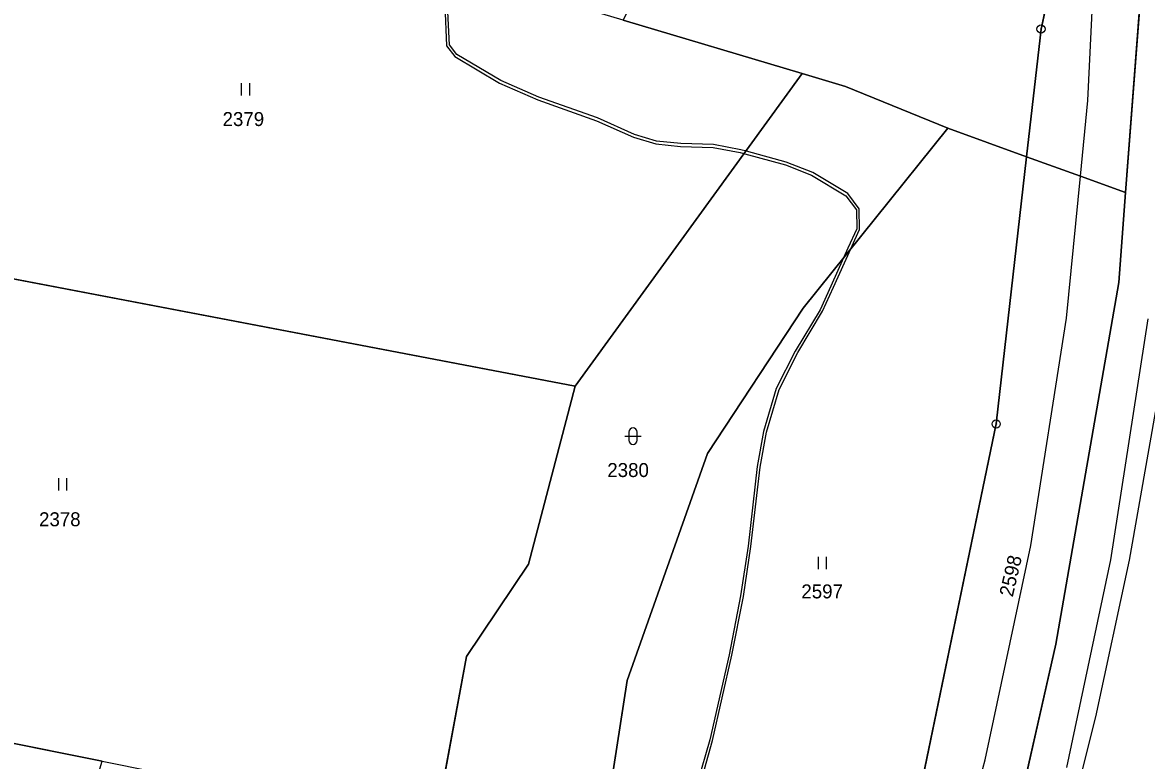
# Model space of a CAD drawing. Extents: x -689422 to -685210, y -987725 to -982160.
# Drawn here: x -686815 to -686678.2, y -986529.1 to -986439.3 of the extents above; entities that cross this region are included whole.
import ezdxf

# ---------------------------------------------------------------- set-up
doc = ezdxf.new("R2010")
doc.units = 0
for name, color, linetype in [('KN_Hranice_parcel', 7, 'Continuous'), ('KN_Hranice_parcel_vnitrni_kresba', 7, 'Continuous'), ('KN_Parcelni cisla', 7, 'Continuous'), ('KN_Polygon parcely', 7, 'Continuous'), ('KN_POZEMKY_OSTATNI PLOCHA', 7, 'Continuous'), ('KN_POZEMKY_TTP', 7, 'Continuous'), ('KN_VYUZITI_16_ostatni plocha_silnice', 7, 'Continuous'), ('KN_VYUZITI_23_ostatni plocha_manipulacni plocha', 7, 'Continuous'), ('KN_VYUZITI_27_ostatni plocha_neplodna puda', 7, 'Continuous'), ('KN_Věcná břemena k části', 7, 'Continuous'), ('KN_Značky bodu BP', 7, 'Continuous'), ('KN_Značky kultur', 7, 'Continuous')]:
    doc.layers.add(name, color=color, linetype=linetype)

msp = doc.modelspace()

# ---------------------------------------------------------------- linework, layer by layer
at = {"layer": 'KN_Hranice_parcel'}
for p, q in [((-686741.89, -986439.01), (-686720.14, -986445.5)), ((-686692.82, -986455.65), (-686691.05, -986440.1)), ((-686747.75, -986483.59), (-686720.14, -986445.5)), ((-686702.4, -986452.18), (-686692.82, -986455.65)), ((-686696.51, -986488.17), (-686692.82, -986455.65)), ((-686747.75, -986483.59), (-686855.29, -986463.03)), ((-686839.35, -986522.39), (-686805.32, -986529.23))]:
    msp.add_line(p, q, dxfattribs=at)
for points in [[(-686680.77, -986460), (-686678.38, -986428.56), (-686682.95, -986420.58), (-686683.27, -986387.86), (-686686.71, -986354.74), (-686689.01, -986345.01), (-686693.96, -986324.13), (-686693.06, -986320.86), (-686690.82, -986312.72), (-686693.72, -986299.75), (-686694.49, -986288.93), (-686715.9, -986222.92), (-686715.98, -986222.67), (-686715.5, -986222.59), (-686710.69, -986221.81), (-686709.84, -986221.67), (-686710.79, -986219.08)], [(-686691.05, -986440.1), (-686689.02, -986430.68), (-686689.78, -986411.16), (-686690.81, -986381.94)], [(-686720.14, -986445.5), (-686714.86, -986447.08), (-686702.4, -986452.18)], [(-686744.85, -986541.38), (-686741.41, -986519.38), (-686731.64, -986491.77), (-686720.01, -986474.07), (-686702.4, -986452.18)], [(-686692.82, -986455.65), (-686686.25, -986458.02), (-686680.77, -986460)], [(-686680.77, -986460), (-686681.6, -986470.97), (-686689.24, -986514.99), (-686695.89, -986544.36), (-686697.94, -986551.11)], [(-686764.84, -986537.36), (-686760.96, -986516.48), (-686753.43, -986505.25), (-686747.75, -986483.59)], [(-686710.43, -986548.3), (-686706.34, -986535.51), (-686696.51, -986488.17)]]:
    msp.add_lwpolyline(points, dxfattribs=at)
at = {"layer": 'KN_Hranice_parcel_vnitrni_kresba'}
for p, q in [((-686685.34, -986448.79), (-686684.15, -986422.8)), ((-686686.25, -986458.02), (-686685.34, -986448.79)), ((-686687.95, -986475.31), (-686686.25, -986458.02)), ((-686692.29, -986502.98), (-686687.95, -986475.31)), ((-686678.05, -986475.36), (-686682.59, -986504.7)), ((-686680.29, -986504.73), (-686676.86, -986485.39)), ((-686697.84, -986529.04), (-686692.29, -986502.98)), ((-686682.59, -986504.7), (-686687.96, -986529.99)), ((-686684.39, -986523.81), (-686680.29, -986504.73)), ((-686689.15, -986542.89), (-686684.39, -986523.81)), ((-686703.54, -986549.85), (-686697.84, -986529.04))]:
    msp.add_line(p, q, dxfattribs=at)
at = {"layer": 'KN_Polygon parcely'}
for points in [[(-686715.9, -986222.92), (-686694.49, -986288.93), (-686693.72, -986299.75), (-686690.82, -986312.72), (-686693.06, -986320.86), (-686693.96, -986324.13), (-686689.01, -986345.01), (-686686.71, -986354.74), (-686683.27, -986387.86), (-686682.95, -986420.58), (-686678.38, -986428.56), (-686680.77, -986460), (-686681.6, -986470.97), (-686689.24, -986514.99), (-686695.89, -986544.36), (-686697.94, -986551.11), (-686704.24, -986571.75), (-686734.14, -986649.07), (-686744.92, -986676.93), (-686747.1, -986680.97), (-686748.33, -986684), (-686747.09, -986687.93)], [(-686698.07, -986324.34), (-686693.57, -986353.07), (-686691.77, -986371.94), (-686690.81, -986381.94), (-686689.78, -986411.16), (-686689.02, -986430.68), (-686691.05, -986440.1), (-686692.82, -986455.65), (-686686.25, -986458.02), (-686680.77, -986460), (-686678.38, -986428.56), (-686682.95, -986420.58), (-686683.27, -986387.86), (-686686.71, -986354.74), (-686689.01, -986345.01), (-686693.96, -986324.13)]]:
    msp.add_lwpolyline(points, dxfattribs=at)
for points in [[(-686702.4, -986452.18), (-686692.82, -986455.65), (-686691.05, -986440.1), (-686689.02, -986430.68), (-686689.78, -986411.16), (-686690.81, -986381.94), (-686691.77, -986371.94), (-686709.91, -986366.14), (-686711.59, -986370.49), (-686724.98, -986405.11), (-686741.89, -986439.01), (-686720.14, -986445.5), (-686714.86, -986447.08)], [(-686720.14, -986445.5), (-686741.89, -986439.01), (-686760.1, -986433.58), (-686761.86, -986433.13), (-686827.2, -986416.35), (-686831.28, -986447.4), (-686851.7, -986443.4), (-686855.29, -986463.03), (-686747.75, -986483.59)], [(-686744.85, -986541.38), (-686741.41, -986519.38), (-686731.64, -986491.77), (-686720.01, -986474.07), (-686702.4, -986452.18), (-686714.86, -986447.08), (-686720.14, -986445.5), (-686747.75, -986483.59), (-686753.43, -986505.25), (-686760.96, -986516.48), (-686764.84, -986537.36)], [(-686706.34, -986535.51), (-686696.51, -986488.17), (-686692.82, -986455.65), (-686702.4, -986452.18), (-686720.01, -986474.07), (-686731.64, -986491.77), (-686741.41, -986519.38), (-686744.85, -986541.38), (-686710.43, -986548.3)], [(-686697.94, -986551.11), (-686695.89, -986544.36), (-686689.24, -986514.99), (-686681.6, -986470.97), (-686680.77, -986460), (-686686.25, -986458.02), (-686692.82, -986455.65), (-686696.51, -986488.17), (-686706.34, -986535.51), (-686710.43, -986548.3), (-686703.54, -986549.85)], [(-686753.43, -986505.25), (-686747.75, -986483.59), (-686855.29, -986463.03), (-686859.62, -986479.02), (-686870.56, -986519.29), (-686839.35, -986522.39), (-686805.32, -986529.23), (-686767.44, -986536.84), (-686764.84, -986537.36), (-686760.96, -986516.48)], [(-686805.32, -986529.23), (-686839.35, -986522.39), (-686839.83, -986524.86), (-686859.86, -986622.32), (-686834.62, -986626.15)]]:
    msp.add_lwpolyline(points, close=True, dxfattribs=at)
at = {"layer": 'KN_POZEMKY_OSTATNI PLOCHA'}
for p, q in [((-686678.38, -986428.56), (-686680.77, -986460)), ((-686680.77, -986460), (-686678.38, -986428.56)), ((-686689.02, -986430.68), (-686691.05, -986440.1)), ((-686691.05, -986440.1), (-686689.02, -986430.68)), ((-686720.14, -986445.5), (-686741.89, -986439.01)), ((-686691.05, -986440.1), (-686692.82, -986455.65)), ((-686692.82, -986455.65), (-686691.05, -986440.1)), ((-686747.75, -986483.59), (-686720.14, -986445.5)), ((-686714.86, -986447.08), (-686720.14, -986445.5)), ((-686720.14, -986445.5), (-686714.86, -986447.08)), ((-686702.4, -986452.18), (-686714.86, -986447.08)), ((-686714.86, -986447.08), (-686702.4, -986452.18)), ((-686702.4, -986452.18), (-686720.01, -986474.07)), ((-686692.82, -986455.65), (-686702.4, -986452.18)), ((-686696.51, -986488.17), (-686692.82, -986455.65)), ((-686686.25, -986458.02), (-686692.82, -986455.65)), ((-686692.82, -986455.65), (-686686.25, -986458.02)), ((-686680.77, -986460), (-686686.25, -986458.02)), ((-686686.25, -986458.02), (-686680.77, -986460)), ((-686681.6, -986470.97), (-686680.77, -986460)), ((-686680.77, -986460), (-686681.6, -986470.97)), ((-686689.24, -986514.99), (-686681.6, -986470.97)), ((-686681.6, -986470.97), (-686689.24, -986514.99)), ((-686720.01, -986474.07), (-686731.64, -986491.77)), ((-686753.43, -986505.25), (-686747.75, -986483.59)), ((-686706.34, -986535.51), (-686696.51, -986488.17)), ((-686731.64, -986491.77), (-686741.41, -986519.38)), ((-686760.96, -986516.48), (-686753.43, -986505.25)), ((-686695.89, -986544.36), (-686689.24, -986514.99)), ((-686689.24, -986514.99), (-686695.89, -986544.36)), ((-686764.84, -986537.36), (-686760.96, -986516.48)), ((-686741.41, -986519.38), (-686744.85, -986541.38))]:
    msp.add_line(p, q, dxfattribs=at)
at = {"layer": 'KN_POZEMKY_TTP'}
for p, q in [((-686741.89, -986439.01), (-686720.14, -986445.5)), ((-686720.14, -986445.5), (-686747.75, -986483.59)), ((-686720.01, -986474.07), (-686702.4, -986452.18)), ((-686702.4, -986452.18), (-686692.82, -986455.65)), ((-686692.82, -986455.65), (-686696.51, -986488.17)), ((-686855.29, -986463.03), (-686747.75, -986483.59)), ((-686747.75, -986483.59), (-686855.29, -986463.03)), ((-686731.64, -986491.77), (-686720.01, -986474.07)), ((-686747.75, -986483.59), (-686753.43, -986505.25)), ((-686696.51, -986488.17), (-686706.34, -986535.51)), ((-686741.41, -986519.38), (-686731.64, -986491.77)), ((-686753.43, -986505.25), (-686760.96, -986516.48)), ((-686760.96, -986516.48), (-686764.84, -986537.36)), ((-686744.85, -986541.38), (-686741.41, -986519.38)), ((-686839.35, -986522.39), (-686805.32, -986529.23)), ((-686805.32, -986529.23), (-686839.35, -986522.39))]:
    msp.add_line(p, q, dxfattribs=at)
at = {"layer": 'KN_VYUZITI_16_ostatni plocha_silnice'}
for p, q in [((-686678.38, -986428.56), (-686680.77, -986460)), ((-686680.77, -986460), (-686678.38, -986428.56)), ((-686691.05, -986440.1), (-686689.02, -986430.68)), ((-686692.82, -986455.65), (-686691.05, -986440.1)), ((-686696.51, -986488.17), (-686692.82, -986455.65)), ((-686686.25, -986458.02), (-686692.82, -986455.65)), ((-686692.82, -986455.65), (-686686.25, -986458.02)), ((-686680.77, -986460), (-686686.25, -986458.02)), ((-686686.25, -986458.02), (-686680.77, -986460)), ((-686681.6, -986470.97), (-686680.77, -986460)), ((-686680.77, -986460), (-686681.6, -986470.97)), ((-686689.24, -986514.99), (-686681.6, -986470.97)), ((-686681.6, -986470.97), (-686689.24, -986514.99)), ((-686706.34, -986535.51), (-686696.51, -986488.17)), ((-686695.89, -986544.36), (-686689.24, -986514.99)), ((-686689.24, -986514.99), (-686695.89, -986544.36))]:
    msp.add_line(p, q, dxfattribs=at)
at = {"layer": 'KN_VYUZITI_23_ostatni plocha_manipulacni plocha'}
for p, q in [((-686689.02, -986430.68), (-686691.05, -986440.1)), ((-686720.14, -986445.5), (-686741.89, -986439.01)), ((-686691.05, -986440.1), (-686692.82, -986455.65)), ((-686714.86, -986447.08), (-686720.14, -986445.5)), ((-686702.4, -986452.18), (-686714.86, -986447.08)), ((-686692.82, -986455.65), (-686702.4, -986452.18))]:
    msp.add_line(p, q, dxfattribs=at)
at = {"layer": 'KN_VYUZITI_27_ostatni plocha_neplodna puda'}
for p, q in [((-686747.75, -986483.59), (-686720.14, -986445.5)), ((-686720.14, -986445.5), (-686714.86, -986447.08)), ((-686714.86, -986447.08), (-686702.4, -986452.18)), ((-686702.4, -986452.18), (-686720.01, -986474.07)), ((-686720.01, -986474.07), (-686731.64, -986491.77)), ((-686753.43, -986505.25), (-686747.75, -986483.59)), ((-686731.64, -986491.77), (-686741.41, -986519.38)), ((-686760.96, -986516.48), (-686753.43, -986505.25)), ((-686764.84, -986537.36), (-686760.96, -986516.48)), ((-686741.41, -986519.38), (-686744.85, -986541.38))]:
    msp.add_line(p, q, dxfattribs=at)
at = {"layer": 'KN_Věcná břemena k části'}
for points in [[(-686763.63, -986437.21), (-686763.39, -986442.16), (-686762.41, -986443.46), (-686756.94, -986446.69), (-686752.3, -986448.72), (-686745.17, -986451.26), (-686740.65, -986453.27), (-686737.94, -986454.08), (-686734.93, -986454.39), (-686730.94, -986454.52), (-686727.66, -986455.13), (-686727.11, -986455.28), (-686722.17, -986456.65), (-686718.97, -986457.89), (-686714.79, -986460.39), (-686713.53, -986462.11), (-686713.48, -986464.41), (-686714.57, -986466.78), (-686715.1, -986467.97), (-686714.22, -986466.87), (-686713.72, -986465.76), (-686713.13, -986464.49), (-686713.19, -986461.99), (-686714.55, -986460.13), (-686718.82, -986457.58), (-686722.06, -986456.32), (-686726.89, -986454.98), (-686727.58, -986454.79), (-686730.9, -986454.17), (-686734.91, -986454.04), (-686737.87, -986453.74), (-686740.53, -986452.94), (-686745.04, -986450.93), (-686752.17, -986448.4), (-686756.78, -986446.38), (-686762.17, -986443.19), (-686763.04, -986442.04), (-686763.28, -986437.2)], [(-686732.51, -986531.94), (-686731.02, -986526.7), (-686728.68, -986516.33), (-686727.28, -986509.16), (-686726.36, -986503.07), (-686725.24, -986493.41), (-686724.47, -986489.15), (-686722.94, -986483.97), (-686720.66, -986479.48), (-686717.64, -986474.44), (-686716.32, -986471.54), (-686714.22, -986466.87), (-686715.1, -986467.97), (-686716.63, -986471.39), (-686717.95, -986474.28), (-686720.96, -986479.31), (-686723.27, -986483.84), (-686724.81, -986489.07), (-686725.59, -986493.36), (-686726.71, -986503.03), (-686727.62, -986509.1), (-686729.02, -986516.26), (-686731.36, -986526.61), (-686732.85, -986531.83)]]:
    msp.add_lwpolyline(points, dxfattribs=at)
at = {"layer": 'KN_Značky bodu BP'}
for centre, radius in [((-686691.05, -986440.1), 0.5), ((-686691.05, -986440.1), 0.0303), ((-686696.51, -986488.17), 0.5), ((-686696.51, -986488.17), 0.0303)]:
    msp.add_circle(centre, radius, dxfattribs=at)
at = {"layer": 'KN_Značky kultur'}
for p, q in [((-686788.34, -986448.2), (-686788.34, -986446.7)), ((-686787.34, -986448.2), (-686787.34, -986446.7)), ((-686741.21, -986489.16), (-686741.21, -986490.16)), ((-686740.21, -986490.16), (-686740.21, -986489.16)), ((-686741.71, -986489.66), (-686739.71, -986489.66)), ((-686810.6, -986496.25), (-686810.6, -986494.75)), ((-686809.6, -986496.25), (-686809.6, -986494.75)), ((-686718.15, -986505.86), (-686718.15, -986504.36)), ((-686717.15, -986505.86), (-686717.15, -986504.36))]:
    msp.add_line(p, q, dxfattribs=at)
for centre, start, end in [((-686740.71, -986489.16), 0, 180), ((-686740.71, -986490.16), 180, 359.9879)]:
    msp.add_arc(centre, 0.5, start, end, dxfattribs=at)

# ---------------------------------------------------------------- texts
at = {"layer": 'KN_Parcelni cisla'}
for s, p in [('2379', (-686790.66, -986451.91)), ('2380', (-686743.84, -986494.63)), ('2378', (-686813, -986500.62)), ('2597', (-686720.22, -986509.4))]:
    msp.add_text(s, height=1.7, dxfattribs=at).set_placement(p)
msp.add_text('2598', height=1.7, rotation=77, dxfattribs=at).set_placement((-686694.5, -986509.31))

doc.saveas('drawing.dxf')
